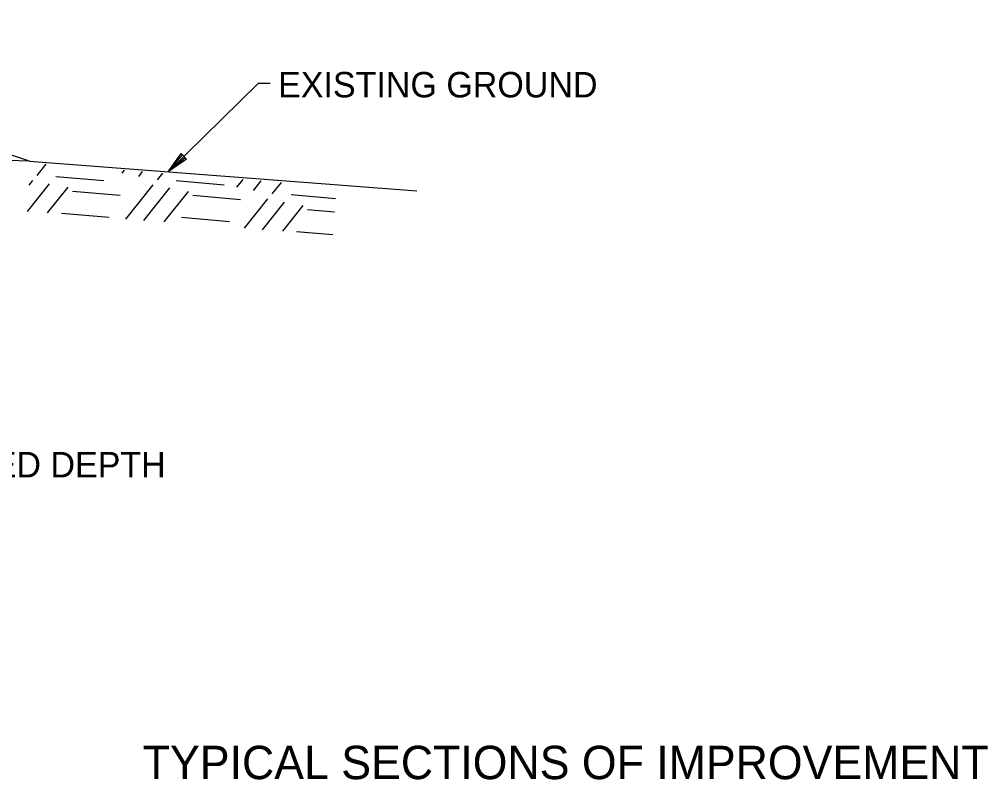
# Model space of a CAD drawing. Extents: x 1734743 to 1735935, y 759845 to 763831.
# Drawn here: x 1735868.97 to 1735914.65, y 763088.25 to 763124.12 of the extents above; entities that cross this region are included whole.
import ezdxf

# ---------------------------------------------------------------- set-up
doc = ezdxf.new("R2010")
doc.units = 0
for name, color, linetype in [('11', 7, 'Continuous'), ('19', 7, 'Continuous'), ('G-ANNO-TEXT', 7, 'Continuous')]:
    doc.layers.add(name, color=color, linetype=linetype)

msp = doc.modelspace()

# ---------------------------------------------------------------- linework, layer by layer
at = {"layer": '11'}
msp.add_line((1735869.446, 763117.423), (1735850.279, 763118.033), dxfattribs=at)
at = {"layer": '19'}
for p, q in [((1735869.446, 763117.423), (1735849.364, 763124.117)), ((1735875.988, 763116.922), (1735876.61, 763117.789)), ((1735876.61, 763117.789), (1735876.863, 763117.526)), ((1735869.811, 763116.744), (1735870.246, 763117.292)), ((1735876.863, 763117.526), (1735875.988, 763116.922)), ((1735876.172, 763117.132), (1735876.671, 763117.719)), ((1735876.802, 763117.587), (1735876.207, 763117.097)), ((1735873.818, 763116.859), (1735873.933, 763117.005)), ((1735874.605, 763116.705), (1735874.791, 763116.938)), ((1735875.485, 763116.543), (1735875.74, 763116.864)), ((1735869.435, 763116.3), (1735869.607, 763116.518)), ((1735870.701, 763116.711), (1735872.954, 763116.517)), ((1735876.376, 763116.511), (1735878.629, 763116.317)), ((1735879.233, 763116.196), (1735879.53, 763116.569)), ((1735880.021, 763116.041), (1735880.387, 763116.502)), ((1735880.901, 763115.88), (1735881.337, 763116.428)), ((1735869.359, 763115.06), (1735870.395, 763116.363)), ((1735870.309, 763114.986), (1735871.275, 763116.202)), ((1735871.483, 763116.018), (1735873.737, 763115.824)), ((1735873.996, 763114.698), (1735875.282, 763116.317)), ((1735874.853, 763114.632), (1735876.07, 763116.163)), ((1735875.803, 763114.558), (1735876.95, 763116.001)), ((1735877.158, 763115.818), (1735879.412, 763115.624)), ((1735879.592, 763114.263), (1735880.698, 763115.654)), ((1735880.45, 763114.196), (1735881.485, 763115.499)), ((1735881.791, 763115.848), (1735883.889, 763115.667)), ((1735881.399, 763114.122), (1735882.365, 763115.338)), ((1735882.574, 763115.154), (1735883.841, 763115.045)), ((1735870.956, 763114.98), (1735873.21, 763114.786)), ((1735876.631, 763114.78), (1735878.885, 763114.586)), ((1735882.047, 763114.116), (1735883.757, 763113.969))]:
    msp.add_line(p, q, dxfattribs=at)
for points in [[(1735880.813, 763121.099), (1735880.244, 763121.099), (1735875.988, 763116.922)], [(1735869.446, 763117.423), (1735887.719, 763116.025)]]:
    msp.add_lwpolyline(points, dxfattribs=at)

# ---------------------------------------------------------------- texts
msp.add_text('EXISTING GROUND', height=1.2, dxfattribs=at).set_placement((1735881.181, 763120.436))
msp.add_text('(CLASS 7) - VAR. COMPACTED DEPTH', height=1.2, rotation=360, dxfattribs=at).set_placement((1735846.457, 763102.511))
at = {"layer": 'G-ANNO-TEXT'}
msp.add_text('TYPICAL SECTIONS OF IMPROVEMENT', height=1.575, dxfattribs=at).set_placement((1735874.796, 763088.275))

doc.saveas('drawing.dxf')
